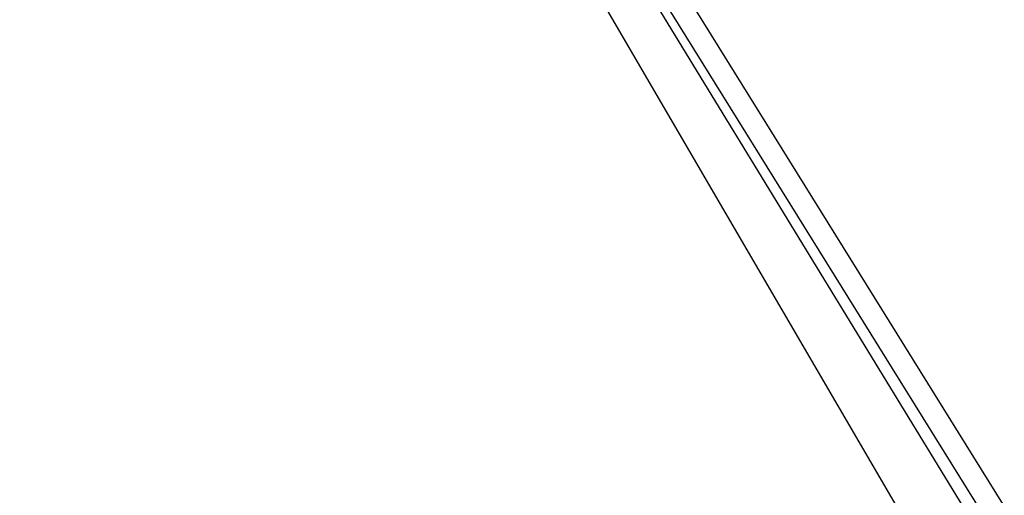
# Model space of a CAD drawing. Header units: feet. Extents: x -79 to 198, y -22 to 181.
# Tile 277 of 656: x 109.803 to 110.12, y 28.941 to 29.094. Entities that reach past the tile are written whole.
import ezdxf

# ---------------------------------------------------------------- set-up
doc = ezdxf.new("R2010")
doc.units = ezdxf.units.FT
doc.layers.add('A-LINEA', color=7, linetype='CONTINUOUS')

msp = doc.modelspace()

# ---------------------------------------------------------------- linework, layer by layer
at = {"layer": 'A-LINEA'}
for points in [[(109.56, 29.2711), (109.8133, 29.4311), (110.12, 28.9378), (109.88, 28.7778), (109.56, 29.2711)], [(109.56, 29.2711), (109.8133, 29.4311), (110.12, 28.9378), (109.88, 28.7778), (109.56, 29.2711)], [(109.8133, 29.4178), (109.56, 29.2711), (109.8667, 28.7778), (110.12, 28.9244), (109.8133, 29.4178)], [(109.8133, 29.4178), (109.56, 29.2711), (109.8667, 28.7778), (110.12, 28.9244), (109.8133, 29.4178)], [(109.5733, 29.2711), (109.8133, 29.4178), (110.1067, 28.9378), (109.88, 28.7911), (109.5733, 29.2711)], [(109.5733, 29.2711), (109.8133, 29.4178), (110.1067, 28.9378), (109.88, 28.7911), (109.5733, 29.2711)], [(109.8133, 29.4044), (109.5733, 29.2711), (109.8667, 28.7911), (110.0933, 28.9244), (109.8133, 29.4044)], [(109.8133, 29.4044), (109.5733, 29.2711), (109.8667, 28.7911), (110.0933, 28.9244), (109.8133, 29.4044)]]:
    msp.add_lwpolyline(points, dxfattribs=at)

doc.saveas('drawing.dxf')
